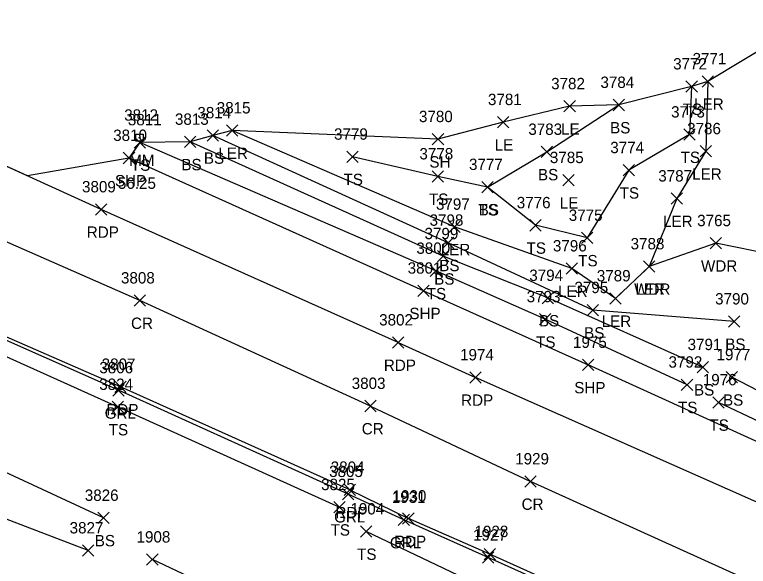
# Model space of a CAD drawing. Extents: x 1599569 to 1610055, y 642560 to 647860.
# Drawn here: x 1601388.5 to 1601517.7, y 647359 to 647456 of the extents above; entities that cross this region are included whole.
import ezdxf

# ---------------------------------------------------------------- set-up
doc = ezdxf.new("R2010")
doc.units = 0
for name, color, linetype in [('L_A', 7, 'Continuous'), ('L_I', 7, 'Continuous'), ('L_TIC', 7, 'Continuous'), ('LARO', 7, 'Continuous'), ('LAWA', 7, 'Continuous'), ('LELB', 7, 'Continuous'), ('LSOGP', 7, 'Continuous'), ('P_A', 7, 'Continuous'), ('P_I', 7, 'Continuous'), ('P_TIC', 7, 'Continuous'), ('PET', 7, 'Continuous'), ('PRC', 7, 'Continuous'), ('PSP', 7, 'Continuous'), ('R_A', 7, 'Continuous'), ('R_I', 7, 'Continuous'), ('R_TIC', 7, 'Continuous'), ('RGR', 7, 'Continuous'), ('S_A', 7, 'Continuous'), ('S_C', 7, 'Continuous'), ('S_I', 7, 'Continuous'), ('SRM', 7, 'Continuous')]:
    doc.layers.add(name, color=color, linetype=linetype)

msp = doc.modelspace()

# ---------------------------------------------------------------- linework, layer by layer
at = {"layer": 'L_TIC'}
for points in [[(1601506.68, 647442.4), (1601508.68, 647444.4)], [(1601508.68, 647442.4), (1601506.68, 647444.4)], [(1601509.54, 647443.31), (1601511.54, 647445.31)], [(1601511.54, 647443.31), (1601509.54, 647445.31)], [(1601485.2, 647438.92), (1601487.2, 647440.92)], [(1601487.2, 647438.92), (1601485.2, 647440.92)], [(1601493.88, 647439.15), (1601495.88, 647441.15)], [(1601495.88, 647439.15), (1601493.88, 647441.15)], [(1601473.51, 647436.13), (1601475.51, 647438.13)], [(1601475.51, 647436.13), (1601473.51, 647438.13)], [(1601425.76, 647434.66), (1601427.76, 647436.66)], [(1601427.76, 647434.66), (1601425.76, 647436.66)], [(1601422.36, 647433.8), (1601424.36, 647435.8)], [(1601424.36, 647433.8), (1601422.36, 647435.8)], [(1601462.02, 647433.13), (1601464.02, 647435.13)], [(1601464.02, 647433.13), (1601462.02, 647435.13)], [(1601506.32, 647433.94), (1601508.32, 647435.94)], [(1601508.32, 647433.94), (1601506.32, 647435.94)], [(1601409.55, 647432.57), (1601411.55, 647434.57)], [(1601411.55, 647432.57), (1601409.55, 647434.57)], [(1601418.4, 647432.66), (1601420.4, 647434.66)], [(1601420.4, 647432.66), (1601418.4, 647434.66)], [(1601481.18, 647430.89), (1601483.18, 647432.89)], [(1601483.18, 647430.89), (1601481.18, 647432.89)], [(1601509.19, 647431), (1601511.19, 647433)], [(1601511.19, 647431), (1601509.19, 647433)], [(1601446.98, 647430.04), (1601448.98, 647432.04)], [(1601448.98, 647430.04), (1601446.98, 647432.04)], [(1601495.61, 647427.67), (1601497.61, 647429.67)], [(1601497.61, 647427.67), (1601495.61, 647429.67)], [(1601462.01, 647426.57), (1601464.01, 647428.57)], [(1601464.01, 647426.57), (1601462.01, 647428.57)], [(1601484.98, 647425.92), (1601486.98, 647427.92)], [(1601486.98, 647425.92), (1601484.98, 647427.92)], [(1601470.74, 647424.71), (1601472.74, 647426.71)], [(1601472.74, 647424.71), (1601470.74, 647426.71)], [(1601470.74, 647424.71), (1601472.74, 647426.71)], [(1601472.74, 647424.71), (1601470.74, 647426.71)], [(1601504.06, 647422.68), (1601506.06, 647424.68)], [(1601506.06, 647422.68), (1601504.06, 647424.68)], [(1601464.92, 647417.71), (1601466.92, 647419.71)], [(1601466.92, 647417.71), (1601464.92, 647419.71)], [(1601479.2, 647417.97), (1601481.2, 647419.97)], [(1601481.2, 647417.97), (1601479.2, 647419.97)], [(1601488.3, 647415.75), (1601490.3, 647417.75)], [(1601490.3, 647415.75), (1601488.3, 647417.75)], [(1601463.8, 647414.89), (1601465.8, 647416.89)], [(1601465.8, 647414.89), (1601463.8, 647416.89)], [(1601510.96, 647414.82), (1601512.96, 647416.82)], [(1601512.96, 647414.82), (1601510.96, 647416.82)], [(1601462.91, 647412.53), (1601464.91, 647414.53)], [(1601464.91, 647412.53), (1601462.91, 647414.53)], [(1601461.63, 647409.95), (1601463.63, 647411.95)], [(1601463.63, 647409.95), (1601461.63, 647411.95)], [(1601485.57, 647410.37), (1601487.57, 647412.37)], [(1601487.57, 647410.37), (1601485.57, 647412.37)], [(1601499.19, 647410.74), (1601501.19, 647412.74)], [(1601501.19, 647410.74), (1601499.19, 647412.74)], [(1601499.19, 647410.74), (1601501.19, 647412.74)], [(1601501.19, 647410.74), (1601499.19, 647412.74)], [(1601481.35, 647405.18), (1601483.35, 647407.18)], [(1601483.35, 647405.18), (1601481.35, 647407.18)], [(1601493.25, 647405.1), (1601495.25, 647407.1)], [(1601495.25, 647405.1), (1601493.25, 647407.1)], [(1601489.3, 647403.04), (1601491.3, 647405.04)], [(1601491.3, 647403.04), (1601489.3, 647405.04)], [(1601480.89, 647401.43), (1601482.89, 647403.43)], [(1601482.89, 647401.43), (1601480.89, 647403.43)], [(1601514.15, 647401.04), (1601516.15, 647403.04)], [(1601516.15, 647401.04), (1601514.15, 647403.04)], [(1601508.65, 647393.01), (1601510.65, 647395.01)], [(1601510.65, 647393.01), (1601508.65, 647395.01)], [(1601513.76, 647391.23), (1601515.76, 647393.23)], [(1601515.76, 647391.23), (1601513.76, 647393.23)], [(1601505.86, 647389.92), (1601507.86, 647391.92)], [(1601507.86, 647389.92), (1601505.86, 647391.92)], [(1601511.39, 647386.81), (1601513.39, 647388.81)], [(1601513.39, 647386.81), (1601511.39, 647388.81)], [(1601405.64, 647386), (1601407.64, 647388)], [(1601407.64, 647386), (1601405.64, 647388)], [(1601444.7, 647368.36), (1601446.7, 647370.36)], [(1601446.7, 647368.36), (1601444.7, 647370.36)], [(1601403.15, 647366.47), (1601405.15, 647368.47)], [(1601405.15, 647366.47), (1601403.15, 647368.47)], [(1601449.37, 647364.08), (1601451.37, 647366.08)], [(1601451.37, 647364.08), (1601449.37, 647366.08)], [(1601400.43, 647360.74), (1601402.43, 647362.74)], [(1601402.43, 647360.74), (1601400.43, 647362.74)], [(1601411.73, 647359.14), (1601413.73, 647361.14)], [(1601413.73, 647359.14), (1601411.73, 647361.14)]]:
    msp.add_lwpolyline(points, dxfattribs=at)
at = {"layer": 'LARO'}
msp.add_lwpolyline([(1601510.54, 647444.31), (1601510.19, 647432), (1601505.06, 647423.68), (1601500.19, 647411.74), (1601494.25, 647406.1), (1601486.57, 647411.37), (1601465.92, 647418.71), (1601426.76, 647435.66)], dxfattribs=at)
at = {"layer": 'LAWA'}
msp.add_lwpolyline([(1601525.81, 647413.03), (1601511.96, 647415.82), (1601500.19, 647411.74)], dxfattribs=at)
at = {"layer": 'LELB'}
for points in [[(1601507.68, 647443.4), (1601507.32, 647434.94), (1601496.61, 647428.67), (1601489.3, 647416.75), (1601480.2, 647418.97), (1601471.74, 647425.71), (1601463.01, 647427.57), (1601447.98, 647431.04)], [(1601471.74, 647425.71), (1601482.18, 647431.89), (1601494.88, 647440.15)], [(1601515.15, 647402.04), (1601490.3, 647404.04), (1601464.8, 647415.89), (1601423.36, 647434.8)], [(1601506.86, 647390.92), (1601481.89, 647402.43), (1601462.63, 647410.95), (1601410.55, 647433.57)], [(1601509.65, 647394.01), (1601482.35, 647406.18), (1601463.91, 647413.53), (1601419.4, 647433.66)], [(1601329.63, 647421.95), (1601367.42, 647404.7), (1601406.64, 647387), (1601445.7, 647369.36)], [(1601401.43, 647361.74), (1601367.5, 647374.69), (1601335.03, 647390.68), (1601301.67, 647406.6), (1601272.46, 647419.68)], [(1601404.15, 647367.47), (1601371.11, 647382.8), (1601340.04, 647397.51), (1601304.55, 647412.79), (1601289.24, 647420.16)], [(1601803.11, 647261.21), (1601778.68, 647271.51), (1601755.32, 647284.83), (1601720.1, 647301.53), (1601682.66, 647319.41), (1601674.11, 647321.15), (1601654.95, 647329.02), (1601631.94, 647340.27), (1601610.73, 647346.29), (1601571.98, 647363.61), (1601543.15, 647377.5), (1601514.76, 647392.23)], [(1601677.57, 647312.89), (1601653.54, 647324.67), (1601629.05, 647335.74), (1601609.04, 647344.07), (1601570.72, 647360.58), (1601541.29, 647374.16), (1601512.39, 647387.81)], [(1601601.89, 647296.79), (1601570.79, 647311.1), (1601534.14, 647326.95), (1601503.04, 647339.71), (1601477.7, 647352.04), (1601450.37, 647365.08)], [(1601479.02, 647323.89), (1601442.22, 647346.27), (1601412.73, 647360.14)]]:
    msp.add_lwpolyline(points, dxfattribs=at)
at = {"layer": 'LSOGP'}
msp.add_lwpolyline([(1601530.11, 647456.05), (1601510.54, 647444.31), (1601507.68, 647443.39), (1601494.87, 647440.15), (1601486.2, 647439.92), (1601474.51, 647437.13), (1601463.02, 647434.13), (1601426.77, 647435.66), (1601423.36, 647434.8), (1601419.4, 647433.66), (1601410.55, 647433.57), (1601408.62, 647430.82), (1601390.73, 647427.66), (1601384.25, 647430.6), (1601377.76, 647433.55), (1601355.28, 647429.97), (1601333.53, 647423.43), (1601333.01, 647423.04), (1601329.63, 647421.95), (1601289.24, 647420.17)], dxfattribs=at)
at = {"layer": 'P_TIC'}
for points in [[(1601407.62, 647429.82), (1601409.62, 647431.82)], [(1601409.62, 647429.82), (1601407.62, 647431.82)], [(1601402.7, 647420.77), (1601404.7, 647422.77)], [(1601404.7, 647420.77), (1601402.7, 647422.77)], [(1601459.45, 647406.46), (1601461.45, 647408.46)], [(1601461.45, 647406.46), (1601459.45, 647408.46)], [(1601409.55, 647404.73), (1601411.55, 647406.73)], [(1601411.55, 647404.73), (1601409.55, 647406.73)], [(1601455, 647397.34), (1601457, 647399.34)], [(1601457, 647397.34), (1601455, 647399.34)], [(1601488.48, 647393.4), (1601490.48, 647395.4)], [(1601490.48, 647393.4), (1601488.48, 647395.4)], [(1601468.6, 647391.2), (1601470.6, 647393.2)], [(1601470.6, 647391.2), (1601468.6, 647393.2)], [(1601406.15, 647389.53), (1601408.15, 647391.53)], [(1601408.15, 647389.53), (1601406.15, 647391.53)], [(1601450.16, 647386.17), (1601452.16, 647388.17)], [(1601452.16, 647386.17), (1601450.16, 647388.17)], [(1601478.31, 647372.89), (1601480.31, 647374.89)], [(1601480.31, 647372.89), (1601478.31, 647374.89)], [(1601446.48, 647371.41), (1601448.48, 647373.41)], [(1601448.48, 647371.41), (1601446.48, 647373.41)], [(1601456.8, 647366.35), (1601458.8, 647368.35)], [(1601458.8, 647366.35), (1601456.8, 647368.35)], [(1601471.14, 647360.1), (1601473.14, 647362.1)], [(1601473.14, 647360.1), (1601471.14, 647362.1)]]:
    msp.add_lwpolyline(points, dxfattribs=at)
at = {"layer": 'PET'}
for points in [[(1601456, 647398.34), (1601403.7, 647421.77), (1601377.76, 647433.55)], [(1601447.48, 647372.41), (1601407.15, 647390.53), (1601367.45, 647407.87), (1601333.53, 647423.43)], [(1601456, 647398.34), (1601469.6, 647392.2)], [(1602047.79, 647130.94), (1602008.9, 647148.2), (1601944.5, 647177.36), (1601896.5, 647199.08), (1601839.98, 647224.8), (1601799.6, 647242.94), (1601761.01, 647260.23), (1601722.86, 647277.56), (1601690.61, 647292.09), (1601662.07, 647305.04), (1601633.77, 647318.29), (1601601.82, 647332.75), (1601566.11, 647348.71), (1601533.57, 647363.83), (1601469.6, 647392.2)], [(1601447.48, 647372.41), (1601457.8, 647367.35)], [(1601973.38, 647134.15), (1601930.79, 647153.54), (1601888.64, 647172.44), (1601843.17, 647192.94), (1601801.06, 647212.25), (1601760.52, 647230.65), (1601718.64, 647249.66), (1601675.39, 647269.62), (1601633.17, 647289.14), (1601607.86, 647300.47), (1601588.56, 647309.14), (1601555.09, 647324.12), (1601512, 647343.16), (1601472.14, 647361.1), (1601457.8, 647367.35)]]:
    msp.add_lwpolyline(points, dxfattribs=at)
at = {"layer": 'PRC'}
for points in [[(1601451.16, 647387.17), (1601410.55, 647405.73), (1601355.28, 647429.97)], [(1601451.16, 647387.17), (1601479.31, 647373.89)], [(1602004.91, 647136.4), (1601979.09, 647147.72), (1601938.18, 647166.06), (1601894.66, 647185.48), (1601851.67, 647205.52), (1601807.6, 647224.86), (1601766.29, 647241.91), (1601725.38, 647262.23), (1601683.79, 647281.85), (1601638.16, 647302.69), (1601616.13, 647312.82), (1601597.54, 647321.11), (1601562.74, 647336.75), (1601520.64, 647355.15), (1601479.31, 647373.89)]]:
    msp.add_lwpolyline(points, dxfattribs=at)
at = {"layer": 'PSP'}
for points in [[(1601460.45, 647407.46), (1601408.62, 647430.82)], [(1601460.45, 647407.46), (1601489.48, 647394.4)], [(1602119.04, 647109.91), (1602086.42, 647124.41), (1602045.38, 647142.93), (1602000.82, 647163.15), (1601951.88, 647184.91), (1601900.46, 647208.01), (1601848.64, 647231.74), (1601816.21, 647246.31), (1601775.91, 647264.22), (1601751.81, 647275.4), (1601715.81, 647291.56), (1601673.9, 647310.83), (1601638.2, 647326.96), (1601607.44, 647341.11), (1601569.57, 647358.04), (1601539.77, 647371.54), (1601489.48, 647394.4)]]:
    msp.add_lwpolyline(points, dxfattribs=at)
at = {"layer": 'R_TIC'}
for points in [[(1601405.79, 647388.93), (1601407.79, 647390.93)], [(1601407.79, 647388.93), (1601405.79, 647390.93)], [(1601446.19, 647370.67), (1601448.19, 647372.67)], [(1601448.19, 647370.67), (1601446.19, 647372.67)], [(1601456.01, 647366.11), (1601458.01, 647368.11)], [(1601458.01, 647366.11), (1601456.01, 647368.11)], [(1601470.88, 647359.48), (1601472.88, 647361.48)], [(1601472.88, 647359.48), (1601470.88, 647361.48)]]:
    msp.add_lwpolyline(points, dxfattribs=at)
at = {"layer": 'RGR'}
for points in [[(1601447.19, 647371.67), (1601406.79, 647389.93), (1601366.93, 647407.63), (1601333.01, 647423.04)], [(1601457.01, 647367.11), (1601447.19, 647371.67)], [(1601973.06, 647133.72), (1601930.49, 647152.82), (1601887.99, 647171.84), (1601842.93, 647192.4), (1601800.73, 647211.54), (1601759.97, 647229.98), (1601718.53, 647248.97), (1601675.12, 647269.02), (1601632.93, 647288.53), (1601607.5, 647300), (1601588.34, 647308.52), (1601554.72, 647323.41), (1601511.66, 647342.62), (1601471.88, 647360.48), (1601457.01, 647367.11)]]:
    msp.add_lwpolyline(points, dxfattribs=at)
at = {"layer": 'SRM'}
msp.add_lwpolyline([(1601409.84, 647435.02), (1601411.09, 647435.02), (1601411.09, 647433.77), (1601409.84, 647433.77)], close=True, dxfattribs=at)
msp.add_circle((1601410.47, 647434.39), 0.0833, dxfattribs=at)

# ---------------------------------------------------------------- texts
at = {"layer": 'L_A'}
for s, p in [('TS', (1601506.09, 647438.4)), ('LER', (1601508.12, 647439.31)), ('LE', (1601484.69, 647434.92)), ('BS', (1601493.32, 647435.15)), ('LE', (1601473, 647432.13)), ('LER', (1601424.35, 647430.66)), ('BS', (1601421.8, 647429.8)), ('TS', (1601505.73, 647429.94)), ('TS', (1601408.95, 647428.57)), ('BS', (1601417.84, 647428.66)), ('SH', (1601461.51, 647429.13)), ('BS', (1601480.62, 647426.89)), ('LER', (1601507.77, 647427)), ('TS', (1601446.39, 647426.04)), ('TS', (1601495.01, 647423.67)), ('TS', (1601461.42, 647422.57)), ('LE', (1601484.47, 647421.92)), ('TS', (1601470.15, 647420.71)), ('BS', (1601470.18, 647420.71)), ('LER', (1601502.64, 647418.68)), ('LER', (1601463.5, 647413.71)), ('TS', (1601478.61, 647413.97)), ('TS', (1601487.71, 647411.75)), ('BS', (1601463.24, 647410.89)), ('WDR', (1601509.32, 647410.82)), ('BS', (1601462.35, 647408.53)), ('TS', (1601461.04, 647405.95)), ('LER', (1601484.15, 647406.37)), ('WDR', (1601497.55, 647406.74)), ('LER', (1601497.77, 647406.74)), ('BS', (1601480.79, 647401.18)), ('LER', (1601491.83, 647401.1)), ('BS', (1601488.74, 647399.04)), ('TS', (1601480.3, 647397.43)), ('BS', (1601513.59, 647397.04)), ('BS', (1601508.09, 647389.01)), ('BS', (1601513.2, 647387.23)), ('TS', (1601505.27, 647385.92)), ('TS', (1601510.8, 647382.81)), ('TS', (1601405.05, 647382)), ('TS', (1601444.11, 647364.36)), ('BS', (1601402.59, 647362.47)), ('TS', (1601448.78, 647360.08))]:
    msp.add_text(s, height=2, dxfattribs=at).set_placement(p)
at = {"layer": 'L_I'}
for s, p in [('3771', (1601507.84, 647447.31)), ('3772', (1601504.42, 647446.4)), ('3782', (1601482.94, 647442.92)), ('3784', (1601491.62, 647443.15)), ('3781', (1601471.82, 647440.13)), ('3815', (1601424.07, 647438.66)), ('3814', (1601420.66, 647437.8)), ('3780', (1601459.67, 647437.13)), ('3773', (1601504.06, 647437.94)), ('3811', (1601408.42, 647436.57)), ('3813', (1601416.71, 647436.66)), ('3783', (1601478.92, 647434.89)), ('3786', (1601506.88, 647435)), ('3779', (1601444.72, 647434.04)), ('3778', (1601459.75, 647430.57)), ('3774', (1601493.35, 647431.67)), ('3785', (1601482.72, 647429.92)), ('3777', (1601468.48, 647428.71)), ('3777', (1601468.48, 647428.71)), ('3787', (1601501.8, 647426.68)), ('3797', (1601462.66, 647421.71)), ('3776', (1601476.89, 647421.97)), ('3798', (1601461.54, 647418.89)), ('3775', (1601486.04, 647419.75)), ('3765', (1601508.65, 647418.82)), ('3799', (1601460.65, 647416.53)), ('3800', (1601459.21, 647413.95)), ('3796', (1601483.25, 647414.37)), ('3788', (1601496.93, 647414.74)), ('3788', (1601496.93, 647414.74)), ('3794', (1601479.09, 647409.18)), ('3789', (1601490.98, 647409.1)), ('3795', (1601487.04, 647407.04)), ('3793', (1601478.63, 647405.43)), ('3790', (1601511.81, 647405.04)), ('3791', (1601506.96, 647397.01)), ('1977', (1601512.06, 647395.23)), ('3792', (1601503.6, 647393.92)), ('1976', (1601509.64, 647390.81)), ('3824', (1601403.38, 647390)), ('3825', (1601442.44, 647372.36)), ('3826', (1601400.84, 647370.47)), ('1904', (1601447.6, 647368.08)), ('3827', (1601398.17, 647364.74)), ('1908', (1601409.95, 647363.14))]:
    msp.add_text(s, height=2, dxfattribs=at).set_placement(p)
at = {"layer": 'P_A'}
for s, p in [('SHP', (1601406.15, 647425.82)), ('RDP', (1601401.19, 647416.77)), ('SHP', (1601457.99, 647402.46)), ('CR', (1601408.98, 647400.73)), ('RDP', (1601453.49, 647393.34)), ('SHP', (1601487.01, 647389.4)), ('RDP', (1601467.09, 647387.2)), ('RDP', (1601404.64, 647385.53)), ('CR', (1601449.6, 647382.17)), ('CR', (1601477.74, 647368.89)), ('RDP', (1601444.97, 647367.41)), ('RDP', (1601455.29, 647362.35))]:
    msp.add_text(s, height=2, dxfattribs=at).set_placement(p)
at = {"layer": 'P_I'}
for s, p in [('3810', (1601405.84, 647433.82)), ('3809', (1601400.35, 647424.77)), ('3801', (1601457.68, 647410.46)), ('3808', (1601407.21, 647408.73)), ('3802', (1601452.66, 647401.34)), ('1975', (1601486.79, 647397.4)), ('1974', (1601466.91, 647395.2)), ('3807', (1601403.81, 647393.53)), ('3803', (1601447.83, 647390.17)), ('1929', (1601476.61, 647376.89)), ('3804', (1601444.14, 647375.41)), ('1930', (1601455.02, 647370.35)), ('1928', (1601469.45, 647364.1))]:
    msp.add_text(s, height=2, dxfattribs=at).set_placement(p)
at = {"layer": 'R_A'}
for p in [(1601404.34, 647384.93), (1601444.73, 647366.67), (1601454.55, 647362.11)]:
    msp.add_text('GRL', height=2, dxfattribs=at).set_placement(p)
at = {"layer": 'R_I'}
for s, p in [('3806', (1601403.4, 647392.93)), ('3805', (1601443.85, 647374.67)), ('1931', (1601454.88, 647370.11)), ('1927', (1601469.19, 647363.48))]:
    msp.add_text(s, height=2, dxfattribs=at).set_placement(p)
at = {"layer": 'S_A'}
msp.add_text('MM', height=2, dxfattribs=at).set_placement((1601408.66, 647429.39))
at = {"layer": 'S_C'}
msp.add_text('56.25', height=2, dxfattribs=at).set_placement((1601406.67, 647425.39))
at = {"layer": 'S_I'}
msp.add_text('3812', height=2, dxfattribs=at).set_placement((1601407.78, 647437.39))

doc.saveas('drawing.dxf')
